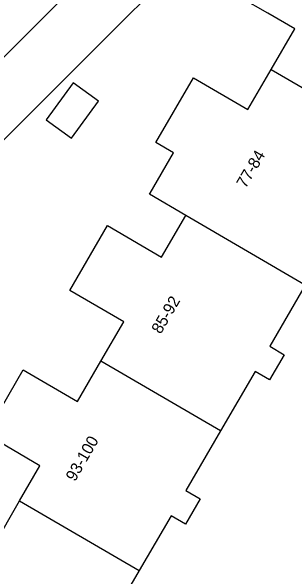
# Model space of a CAD drawing. Extents: x 159961 to 160856, y 382704 to 383353.
# Drawn here: x 160329.46 to 160353.88, y 383201.47 to 383250.17 of the extents above; entities that cross this region are included whole.
import ezdxf

# ---------------------------------------------------------------- set-up
doc = ezdxf.new("R2010")
doc.units = 0
for name, color, linetype in [('IMGEO_Pand', 7, 'Continuous'), ('IMGEO_Pand_nummerreeks', 7, 'Continuous'), ('IMGEO_Rijbaan_lokaal_open', 7, 'Continuous'), ('IMGEO_Voetpad_open', 7, 'Continuous')]:
    doc.layers.add(name, color=color, linetype=linetype)

msp = doc.modelspace()

# ---------------------------------------------------------------- linework, layer by layer
at = {"layer": 'IMGEO_Pand'}
for points in [[(160351.858, 383245.167), (160353.886, 383248.651), (160351.569, 383250), (160349.227, 383251.363), (160352.439, 383256.882), (160357.08, 383254.181), (160359.088, 383257.631)], [(160344.491, 383232.58), (160341.354, 383234.406), (160341.412, 383234.506), (160343.438, 383237.987), (160341.922, 383238.869), (160345.163, 383244.437), (160349.847, 383241.711), (160351.858, 383245.167)], [(160351.858, 383245.167), (160362.176, 383239.163)], [(160334.782, 383244.019), (160332.455, 383240.827), (160334.636, 383239.236), (160336.964, 383242.428), (160334.782, 383244.019)], [(160337.165, 383220.025), (160339.147, 383223.431), (160334.503, 383226.134), (160337.753, 383231.718), (160342.411, 383229.007), (160344.491, 383232.58)], [(160354.794, 383226.584), (160344.491, 383232.58)], [(160354.794, 383226.584), (160351.727, 383221.314), (160352.974, 383220.588), (160351.72, 383218.433), (160350.477, 383219.157), (160347.486, 383214.018)], [(160330.164, 383207.993), (160331.927, 383211.022), (160327.263, 383213.737), (160330.492, 383219.285), (160335.155, 383216.572), (160337.165, 383220.025)], [(160347.486, 383214.018), (160337.165, 383220.025)], [(160347.486, 383214.018), (160344.495, 383208.879), (160345.724, 383208.164), (160344.463, 383205.997), (160343.228, 383206.716), (160340.477, 383201.99)], [(160340.477, 383201.99), (160337.24, 383196.428), (160338.463, 383195.716), (160337.19, 383193.53), (160335.956, 383194.249), (160332.881, 383188.966), (160322.526, 383194.992), (160324.612, 383198.576), (160320.006, 383201.256), (160323.261, 383206.849), (160327.92, 383204.138), (160330.164, 383207.993)], [(160330.164, 383207.993), (160340.477, 383201.99)]]:
    msp.add_lwpolyline(points, dxfattribs=at)
at = {"layer": 'IMGEO_Rijbaan_lokaal_open'}
for points in [[(160336.845, 383254.226), (160332.615, 383250), (160294.045, 383211.467)], [(160340.616, 383250.873), (160339.744, 383250), (160297.198, 383207.521)]]:
    msp.add_lwpolyline(points, dxfattribs=at)
at = {"layer": 'IMGEO_Voetpad_open'}
msp.add_arc((160601.538, 383120.903), 259.385, 152.19287, 165.04471, dxfattribs=at)

# ---------------------------------------------------------------- texts
at = {"layer": 'IMGEO_Pand_nummerreeks'}
for s, rotation, p in [('77-84', 59.7652, (160349.653, 383234.871)), ('85-92', 59.7654, (160342.333, 383222.311)), ('93-100', 60.1563, (160334.953, 383209.606))]:
    msp.add_text(s, height=1, rotation=rotation, dxfattribs=at).set_placement(p)

doc.saveas('drawing.dxf')
